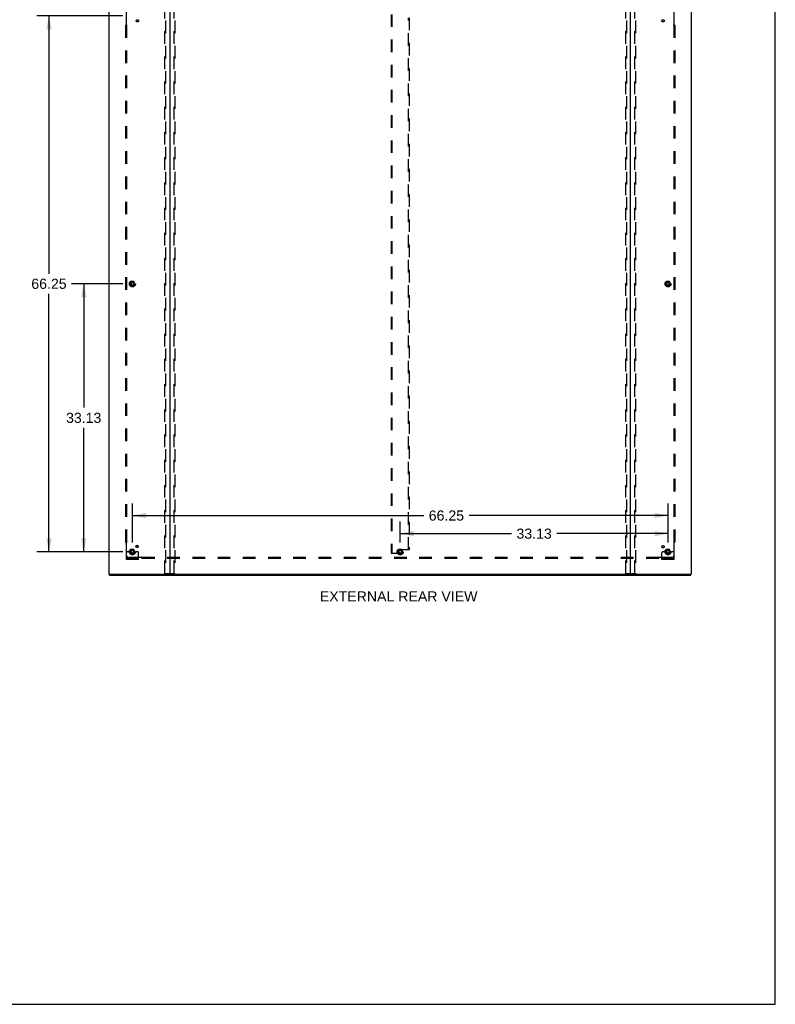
# Model space of a CAD drawing. Header units: inches. Extents: x 0 to 283, y 0 to 183.
# Tile 276 of 278: x 190 to 283, y 0 to 122. Entities that reach past the tile are written whole.
import ezdxf

# ---------------------------------------------------------------- set-up
doc = ezdxf.new("R2010")
doc.units = ezdxf.units.IN
doc.header["$LTSCALE"] = 15.583333
doc.header["$MEASUREMENT"] = 0
doc.linetypes.add('HIDDEN', pattern=[0.2, 0.1, -0.1])
doc.layers.get('0').update_dxf_attribs({"linetype": 'CONTINUOUS'})
for name, color, linetype in [('DEFAULT_2', 8, 'HIDDEN'), ('DIMENSIONS', 7, 'CONTINUOUS'), ('SUBPANEL', 7, 'CONTINUOUS')]:
    doc.layers.add(name, color=color, linetype=linetype)
doc.styles.get("Standard").update_dxf_attribs({"font": 'arial.ttf'})
doc.dimstyles.new('DIMSTYLE_1', dxfattribs={"dimtxt": 1.25, "dimasz": 1.666667, "dimexe": 0.09, "dimexo": 0.07, "dimgap": 0.0375, "dimtad": 0, "dimtih": 1, "dimtoh": 1, "dimzin": 4, "dimdsep": 46, "dimtxsty": 'Standard', "dimblk": '_FILLED', "dimblk1": '_FILLED', "dimblk2": '_FILLED', "dimcen": 0.09, "dimadec": 3, "dimazin": 1, "dimtfac": 1, "dimtdec": 3, "dimtofl": 0, "dimtmove": 0, "dimatfit": 3, "dimldrblk": '_FILLED', "dimfxl": 0, "dimtolj": 1, "dimtzin": 4, "dimarcsym": 0})

# ---------------------------------------------------------------- blocks, each defined once
blk = doc.blocks.new('_FILLED')
at = {"color": 0, "linetype": 'ByBlock'}
blk.add_solid([(0, 0), (-1, 0.2), (-1, -0.2)], dxfattribs=at)
blk = doc.blocks.new('*D1')
at = {"layer": 'DIMENSIONS', "color": 2, "linetype": 'Continuous'}
for p, q in [((202.64, 89.07), (196.29, 89.07)), ((197.79, 89.07), (197.79, 73.76)), ((197.79, 55.95), (197.79, 71.26)), ((202.64, 55.95), (196.29, 55.95))]:
    blk.add_line(p, q, dxfattribs=at)
at = {"layer": 'DIMENSIONS', "color": 2, "linetype": 'Continuous', "xscale": 1.6666666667, "yscale": 1.6666666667, "zscale": 1.6666666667}
for p, rotation in [((197.79, 89.07), 90), ((197.79, 55.95), 270)]:
    blk.add_blockref('_FILLED', p, dxfattribs=dict(at, rotation=rotation))
at = {"layer": 'DIMENSIONS', "color": 2, "linetype": 'Continuous', "insert": (197.79, 73.13), "char_height": 1.25, "width": 4.368, "attachment_point": 2, "line_spacing_factor": 0.9}
blk.add_mtext('33.13', dxfattribs=at)
blk = doc.blocks.new('*D2')
at = {"layer": 'DIMENSIONS', "color": 2, "linetype": 'Continuous'}
for p, q in [((202.64, 122.2), (191.99, 122.2)), ((193.49, 122.2), (193.49, 90.32)), ((193.49, 55.95), (193.49, 87.82)), ((202.64, 55.95), (191.99, 55.95))]:
    blk.add_line(p, q, dxfattribs=at)
at = {"layer": 'DIMENSIONS', "color": 2, "linetype": 'Continuous', "xscale": 1.6666666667, "yscale": 1.6666666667, "zscale": 1.6666666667}
for p, rotation in [((193.49, 122.2), 90), ((193.49, 55.95), 270)]:
    blk.add_blockref('_FILLED', p, dxfattribs=dict(at, rotation=rotation))
at = {"layer": 'DIMENSIONS', "color": 2, "linetype": 'Continuous', "insert": (193.49, 89.7), "char_height": 1.25, "width": 4.368, "attachment_point": 2, "line_spacing_factor": 0.9}
blk.add_mtext('66.25', dxfattribs=at)
blk = doc.blocks.new('*D3')
at = {"layer": 'DIMENSIONS', "color": 2, "linetype": 'Continuous'}
for p, q in [((203.81, 57.11), (203.81, 61.92)), ((270.06, 57.11), (270.06, 61.92)), ((203.81, 60.42), (239.84, 60.42)), ((270.06, 60.42), (245.46, 60.42))]:
    blk.add_line(p, q, dxfattribs=at)
at = {"layer": 'DIMENSIONS', "color": 2, "linetype": 'Continuous', "xscale": 1.6666666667, "yscale": 1.6666666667, "zscale": 1.6666666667, "rotation": 180}
blk.add_blockref('_FILLED', (203.81, 60.42), dxfattribs=at)
at = {"layer": 'DIMENSIONS', "color": 2, "linetype": 'Continuous', "xscale": 1.6666666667, "yscale": 1.6666666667, "zscale": 1.6666666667}
blk.add_blockref('_FILLED', (270.06, 60.42), dxfattribs=at)
at = {"layer": 'DIMENSIONS', "color": 2, "linetype": 'Continuous', "insert": (242.65, 61.05), "char_height": 1.25, "width": 4.368, "attachment_point": 2, "line_spacing_factor": 0.9}
blk.add_mtext('66.25', dxfattribs=at)
blk = doc.blocks.new('*D4')
at = {"layer": 'DIMENSIONS', "color": 2, "linetype": 'Continuous'}
for p, q in [((236.94, 57.11), (236.94, 59.69)), ((270.06, 57.11), (270.06, 59.69)), ((236.94, 58.19), (250.69, 58.19)), ((270.06, 58.19), (256.31, 58.19))]:
    blk.add_line(p, q, dxfattribs=at)
at = {"layer": 'DIMENSIONS', "color": 2, "linetype": 'Continuous', "xscale": 1.6666666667, "yscale": 1.6666666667, "zscale": 1.6666666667, "rotation": 180}
blk.add_blockref('_FILLED', (236.94, 58.19), dxfattribs=at)
at = {"layer": 'DIMENSIONS', "color": 2, "linetype": 'Continuous', "xscale": 1.6666666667, "yscale": 1.6666666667, "zscale": 1.6666666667}
blk.add_blockref('_FILLED', (270.06, 58.19), dxfattribs=at)
at = {"layer": 'DIMENSIONS', "color": 2, "linetype": 'Continuous', "insert": (253.5, 58.81), "char_height": 1.25, "width": 4.368, "attachment_point": 2, "line_spacing_factor": 0.9}
blk.add_mtext('33.13', dxfattribs=at)

msp = doc.modelspace()

# ---------------------------------------------------------------- linework, layer by layer
at = {"color": 7, "linetype": 'Continuous'}
for p, q in [((283.333, 0), (283.333, 183.333)), ((200.988, 53.072), (200.988, 53.176)), ((200.988, 53.072), (272.884, 53.072)), ((272.884, 53.072), (272.884, 53.176)), ((0, 0), (283.333, 0))]:
    msp.add_line(p, q, dxfattribs=at)
at = {"color": 3, "linetype": 'Continuous'}
for p, q in [((200.936, 53.176), (200.936, 131.313)), ((208.436, 131.33), (208.436, 53.206)), ((265.436, 53.206), (265.436, 131.33)), ((272.936, 131.313), (272.936, 53.176)), ((200.936, 53.176), (272.936, 53.176))]:
    msp.add_line(p, q, dxfattribs=at)
for centre, radius, start, end in [((208.405, 53.207), 0.031, 270, 360), ((208.466, 53.206), 0.03, 180, 270), ((265.406, 53.206), 0.03, 270, 360), ((265.467, 53.207), 0.031, 180, 270)]:
    msp.add_arc(centre, radius, start, end, dxfattribs=at)
at = {"layer": 'DEFAULT_2', "color": 8, "linetype": 'HIDDEN'}
for p, q in [((207.832, 53.289), (207.832, 130.955)), ((207.906, 130.955), (207.906, 53.289)), ((208.966, 53.289), (208.966, 130.955)), ((209.04, 130.955), (209.04, 53.289)), ((264.832, 53.289), (264.832, 130.955)), ((264.906, 130.955), (264.906, 53.289)), ((265.966, 53.289), (265.966, 130.955)), ((266.04, 130.955), (266.04, 53.289)), ((235.811, 122.384), (235.811, 55.759)), ((235.915, 122.384), (235.915, 55.759)), ((237.957, 56.175), (237.957, 121.968)), ((238.061, 121.968), (238.061, 56.175)), ((203.648, 89.344), (203.494, 89.077)), ((203.494, 89.067), (203.648, 88.799)), ((203.966, 89.349), (203.657, 89.349)), ((204.129, 89.077), (203.974, 89.344)), ((203.974, 88.799), (204.129, 89.067)), ((269.898, 89.344), (269.744, 89.077)), ((269.744, 89.067), (269.898, 88.799)), ((270.216, 89.349), (269.907, 89.349)), ((270.379, 89.077), (270.224, 89.344)), ((270.224, 88.799), (270.379, 89.067)), ((203.966, 88.794), (203.657, 88.794)), ((270.216, 88.794), (269.907, 88.794)), ((203.648, 56.219), (203.494, 55.952)), ((203.966, 56.224), (203.657, 56.224)), ((204.129, 55.952), (203.974, 56.219)), ((236.773, 56.219), (236.619, 55.952)), ((236.77, 55.822), (236.77, 56.113)), ((237.091, 56.224), (236.782, 56.224)), ((237.957, 56.175), (236.833, 56.175)), ((237.254, 55.952), (237.099, 56.219)), ((238.061, 56.175), (237.957, 56.175)), ((269.898, 56.219), (269.744, 55.952)), ((270.216, 56.224), (269.907, 56.224)), ((270.379, 55.952), (270.224, 56.219)), ((203.061, 54.999), (203.061, 55.822)), ((204.561, 55.103), (203.061, 55.103)), ((204.561, 54.999), (203.061, 54.999)), ((203.275, 55.947), (203.186, 55.947)), ((203.397, 55.947), (203.275, 55.947)), ((203.308, 54.999), (203.308, 55.103)), ((203.636, 55.947), (203.397, 55.947)), ((203.494, 55.942), (203.648, 55.674)), ((203.564, 54.999), (203.564, 55.103)), ((203.966, 55.669), (203.657, 55.669)), ((203.974, 55.674), (204.129, 55.942)), ((203.986, 55.947), (204.225, 55.947)), ((204.058, 54.999), (204.058, 55.103)), ((204.347, 55.947), (204.225, 55.947)), ((204.314, 54.999), (204.314, 55.103)), ((204.436, 55.947), (204.347, 55.947)), ((204.561, 54.999), (204.561, 55.822)), ((235.811, 55.759), (235.915, 55.759)), ((235.915, 55.759), (236.708, 55.759)), ((236.619, 55.942), (236.773, 55.674)), ((237.091, 55.669), (236.782, 55.669)), ((237.099, 55.674), (237.254, 55.942)), ((269.311, 54.999), (269.311, 55.822)), ((270.811, 55.103), (269.311, 55.103)), ((270.811, 54.999), (269.311, 54.999)), ((269.525, 55.947), (269.436, 55.947)), ((269.647, 55.947), (269.525, 55.947)), ((269.558, 54.999), (269.558, 55.103)), ((269.886, 55.947), (269.647, 55.947)), ((269.744, 55.942), (269.898, 55.674)), ((269.814, 54.999), (269.814, 55.103)), ((270.216, 55.669), (269.907, 55.669)), ((270.224, 55.674), (270.379, 55.942)), ((270.236, 55.947), (270.475, 55.947)), ((270.308, 54.999), (270.308, 55.103)), ((270.597, 55.947), (270.475, 55.947)), ((270.564, 54.999), (270.564, 55.103)), ((270.686, 55.947), (270.597, 55.947)), ((270.811, 54.999), (270.811, 55.822)), ((207.853, 53.259), (209.019, 53.259)), ((264.853, 53.259), (266.019, 53.259))]:
    msp.add_line(p, q, dxfattribs=at)
for points in [[(207.853, 53.259), (207.848, 53.261), (207.843, 53.264), (207.838, 53.268), (207.835, 53.274), (207.833, 53.281), (207.832, 53.289)], [(207.906, 53.289), (207.907, 53.281), (207.909, 53.274), (207.912, 53.268), (207.916, 53.264), (207.921, 53.261), (207.927, 53.259)], [(208.945, 53.259), (208.951, 53.261), (208.956, 53.264), (208.96, 53.268), (208.964, 53.274), (208.966, 53.281), (208.966, 53.289)], [(209.04, 53.289), (209.039, 53.281), (209.037, 53.274), (209.034, 53.268), (209.029, 53.264), (209.024, 53.261), (209.019, 53.259)], [(264.853, 53.259), (264.848, 53.261), (264.843, 53.264), (264.838, 53.268), (264.835, 53.274), (264.833, 53.281), (264.832, 53.289)], [(264.906, 53.289), (264.907, 53.281), (264.909, 53.274), (264.912, 53.268), (264.916, 53.264), (264.921, 53.261), (264.927, 53.259)], [(265.945, 53.259), (265.951, 53.261), (265.956, 53.264), (265.96, 53.268), (265.964, 53.274), (265.966, 53.281), (265.966, 53.289)], [(266.04, 53.289), (266.039, 53.281), (266.037, 53.274), (266.034, 53.268), (266.029, 53.264), (266.024, 53.261), (266.019, 53.259)]]:
    msp.add_lwpolyline(points, dxfattribs=at)
for centre, radius in [((203.811, 89.072), 0.372), ((203.811, 89.072), 0.356), ((203.811, 89.072), 0.312), ((203.811, 89.072), 0.204), ((203.811, 89.072), 0.188), ((203.811, 89.072), 0.183), ((203.811, 89.072), 0.165), ((270.061, 89.072), 0.372), ((270.061, 89.072), 0.356), ((270.061, 89.072), 0.312), ((270.061, 89.072), 0.204), ((270.061, 89.072), 0.188), ((270.061, 89.072), 0.183), ((270.061, 89.072), 0.165), ((203.811, 55.947), 0.372), ((203.811, 55.947), 0.356), ((203.811, 55.947), 0.312), ((203.811, 55.947), 0.204), ((203.811, 55.947), 0.188), ((203.811, 55.947), 0.183), ((203.811, 55.947), 0.165), ((236.936, 55.947), 0.372), ((236.936, 55.947), 0.356), ((236.936, 55.947), 0.312), ((236.936, 55.947), 0.204), ((236.936, 55.947), 0.188), ((236.936, 55.947), 0.183), ((236.936, 55.947), 0.165), ((270.061, 55.947), 0.372), ((270.061, 55.947), 0.356), ((270.061, 55.947), 0.312), ((270.061, 55.947), 0.204), ((270.061, 55.947), 0.188), ((270.061, 55.947), 0.183), ((270.061, 55.947), 0.165)]:
    msp.add_circle(centre, radius, dxfattribs=at)
for centre, radius, start, end in [((203.502, 89.072), 0.01, 150.01268, 209.98829), ((203.657, 89.339), 0.01, 90.01235, 149.98915), ((203.966, 89.339), 0.01, 30.01204, 89.98872), ((204.12, 89.072), 0.01, 330.01268, 29.98829), ((269.752, 89.072), 0.01, 150.01268, 209.98829), ((269.907, 89.339), 0.01, 90.01235, 149.98915), ((270.216, 89.339), 0.01, 30.01204, 89.98872), ((270.37, 89.072), 0.01, 330.01268, 29.98829), ((203.657, 88.804), 0.01, 210.01204, 269.98872), ((203.966, 88.804), 0.01, 270.01235, 329.98915), ((269.907, 88.804), 0.01, 210.01204, 269.98872), ((270.216, 88.804), 0.01, 270.01235, 329.98915), ((203.657, 56.214), 0.01, 90.01235, 149.98915), ((203.966, 56.214), 0.01, 30.01204, 89.98872), ((236.833, 56.113), 0.0625, 90, 180), ((236.782, 56.214), 0.01, 90.01235, 149.98915), ((237.091, 56.214), 0.01, 30.01204, 89.98872), ((269.907, 56.214), 0.01, 90.01235, 149.98915), ((270.216, 56.214), 0.01, 30.01204, 89.98872), ((203.186, 55.822), 0.125, 90, 180), ((203.502, 55.947), 0.01, 150.01268, 209.98829), ((203.811, 55.947), 0.175, 180, 360), ((203.657, 55.679), 0.01, 210.01204, 269.98872), ((203.966, 55.679), 0.01, 270.01235, 329.98915), ((204.12, 55.947), 0.01, 330.01268, 29.98829), ((204.436, 55.822), 0.125, 0, 90), ((236.627, 55.947), 0.01, 150.01268, 209.98829), ((236.708, 55.822), 0.0625, 270, 360), ((236.782, 55.679), 0.01, 210.01204, 269.98872), ((237.091, 55.679), 0.01, 270.01235, 329.98915), ((237.245, 55.947), 0.01, 330.01268, 29.98829), ((269.436, 55.822), 0.125, 90, 180), ((269.752, 55.947), 0.01, 150.01268, 209.98829), ((270.061, 55.947), 0.175, 180, 360), ((269.907, 55.679), 0.01, 210.01204, 269.98872), ((270.216, 55.679), 0.01, 270.01235, 329.98915), ((270.37, 55.947), 0.01, 330.01268, 29.98829), ((270.686, 55.822), 0.125, 0, 90)]:
    msp.add_arc(centre, radius, start, end, dxfattribs=at)
at = {"layer": 'SUBPANEL', "color": 8, "linetype": 'HIDDEN'}
for p, q in [((203.092, 121.076), (203.092, 122.666)), ((270.78, 122.666), (270.78, 121.076)), ((202.967, 121.041), (202.967, 57.103)), ((202.967, 121.041), (203.133, 121.041)), ((203.092, 121.041), (203.092, 57.103)), ((270.739, 121.041), (270.905, 121.041)), ((270.78, 121.041), (270.78, 57.103)), ((270.799, 121.058), (270.791, 121.065)), ((270.905, 121.041), (270.905, 57.103)), ((203.092, 116.916), (202.967, 116.916)), ((270.905, 116.916), (270.78, 116.916)), ((202.967, 61.228), (203.092, 61.228)), ((270.905, 61.228), (270.78, 61.228)), ((202.967, 57.103), (203.133, 57.103)), ((203.074, 57.086), (203.081, 57.079)), ((203.092, 55.478), (203.092, 57.068)), ((270.905, 57.103), (270.739, 57.103)), ((270.78, 57.068), (270.78, 55.478)), ((204.932, 55.228), (203.342, 55.228)), ((204.967, 55.103), (204.967, 55.269)), ((268.905, 55.228), (204.967, 55.228)), ((268.905, 55.103), (204.967, 55.103)), ((209.092, 55.103), (209.092, 55.228)), ((264.78, 55.228), (264.78, 55.103)), ((268.905, 55.103), (268.905, 55.269)), ((268.922, 55.21), (268.929, 55.217)), ((270.53, 55.228), (268.94, 55.228))]:
    msp.add_line(p, q, dxfattribs=at)
for points in [[(203.054, 121.041), (203.056, 121.043), (203.059, 121.044), (203.061, 121.046), (203.063, 121.048), (203.065, 121.049), (203.067, 121.051), (203.069, 121.053), (203.07, 121.054), (203.072, 121.056), (203.074, 121.058), (203.079, 121.063)], [(203.079, 121.063), (203.081, 121.065), (203.083, 121.067), (203.085, 121.069), (203.087, 121.071), (203.089, 121.073), (203.091, 121.075), (203.092, 121.076)], [(203.107, 121.066), (203.105, 121.067), (203.102, 121.069), (203.1, 121.07), (203.098, 121.072), (203.096, 121.073), (203.094, 121.075), (203.092, 121.076)], [(203.133, 121.041), (203.133, 121.043), (203.132, 121.044), (203.131, 121.046), (203.13, 121.048), (203.129, 121.049), (203.128, 121.051), (203.126, 121.052), (203.125, 121.054), (203.123, 121.055), (203.122, 121.057), (203.12, 121.058), (203.118, 121.059), (203.116, 121.061), (203.114, 121.062), (203.112, 121.063), (203.107, 121.066)], [(270.739, 121.041), (270.74, 121.043), (270.74, 121.044), (270.741, 121.046), (270.742, 121.048), (270.743, 121.049), (270.744, 121.051), (270.746, 121.052), (270.747, 121.054), (270.749, 121.055), (270.751, 121.057), (270.752, 121.058), (270.754, 121.059), (270.756, 121.061), (270.758, 121.062), (270.76, 121.063)], [(270.76, 121.063), (270.765, 121.066), (270.767, 121.067), (270.77, 121.069), (270.772, 121.07), (270.774, 121.072), (270.776, 121.073), (270.778, 121.075), (270.78, 121.076)], [(270.791, 121.065), (270.789, 121.067), (270.787, 121.069), (270.785, 121.071), (270.783, 121.073), (270.782, 121.075), (270.78, 121.076)], [(270.818, 121.041), (270.816, 121.043), (270.814, 121.044), (270.811, 121.046), (270.809, 121.048), (270.807, 121.049), (270.805, 121.051), (270.804, 121.053), (270.802, 121.054), (270.8, 121.056), (270.799, 121.058)], [(203.054, 57.103), (203.056, 57.101), (203.059, 57.1), (203.061, 57.098), (203.063, 57.096), (203.065, 57.095), (203.067, 57.093), (203.069, 57.091), (203.07, 57.09), (203.072, 57.088), (203.074, 57.086)], [(203.081, 57.079), (203.083, 57.077), (203.085, 57.075), (203.087, 57.073), (203.089, 57.071), (203.091, 57.069), (203.092, 57.068)], [(203.112, 57.081), (203.107, 57.078), (203.105, 57.077), (203.102, 57.075), (203.1, 57.074), (203.098, 57.072), (203.096, 57.071), (203.094, 57.069), (203.092, 57.068)], [(203.133, 57.103), (203.133, 57.101), (203.132, 57.1), (203.131, 57.098), (203.13, 57.096), (203.129, 57.095), (203.128, 57.093), (203.126, 57.092), (203.125, 57.09), (203.123, 57.089), (203.122, 57.087), (203.12, 57.086), (203.118, 57.085), (203.116, 57.083), (203.114, 57.082), (203.112, 57.081)], [(270.739, 57.103), (270.74, 57.101), (270.74, 57.1), (270.741, 57.098), (270.742, 57.096), (270.743, 57.095), (270.744, 57.093), (270.746, 57.092), (270.747, 57.09), (270.749, 57.089), (270.751, 57.087), (270.752, 57.086), (270.754, 57.085), (270.756, 57.083), (270.758, 57.082), (270.76, 57.081), (270.765, 57.078)], [(270.765, 57.078), (270.767, 57.077), (270.77, 57.075), (270.772, 57.074), (270.774, 57.072), (270.776, 57.071), (270.778, 57.069), (270.78, 57.068)], [(270.793, 57.081), (270.791, 57.079), (270.789, 57.077), (270.787, 57.075), (270.785, 57.073), (270.783, 57.071), (270.782, 57.069), (270.78, 57.068)], [(270.818, 57.103), (270.816, 57.101), (270.814, 57.1), (270.811, 57.098), (270.809, 57.096), (270.807, 57.095), (270.805, 57.093), (270.804, 57.091), (270.802, 57.09), (270.8, 57.088), (270.799, 57.086), (270.793, 57.081)], [(204.942, 55.243), (204.941, 55.241), (204.939, 55.238), (204.938, 55.236), (204.936, 55.234), (204.935, 55.232), (204.933, 55.23), (204.932, 55.228)], [(204.945, 55.215), (204.943, 55.217), (204.941, 55.219), (204.939, 55.221), (204.937, 55.223), (204.935, 55.225), (204.934, 55.227), (204.932, 55.228)], [(204.967, 55.269), (204.966, 55.268), (204.964, 55.268), (204.962, 55.267), (204.961, 55.266), (204.959, 55.265), (204.957, 55.264), (204.956, 55.262), (204.954, 55.261), (204.953, 55.259), (204.952, 55.257), (204.95, 55.256), (204.949, 55.254), (204.948, 55.252), (204.946, 55.25), (204.945, 55.248), (204.942, 55.243)], [(204.967, 55.19), (204.966, 55.192), (204.964, 55.194), (204.962, 55.197), (204.96, 55.199), (204.959, 55.201), (204.957, 55.203), (204.955, 55.204), (204.954, 55.206), (204.952, 55.208), (204.95, 55.21), (204.945, 55.215)], [(268.905, 55.269), (268.907, 55.268), (268.908, 55.268), (268.91, 55.267), (268.912, 55.266), (268.913, 55.265), (268.915, 55.264), (268.916, 55.262), (268.918, 55.261), (268.919, 55.259), (268.921, 55.257), (268.922, 55.256), (268.923, 55.254), (268.925, 55.252), (268.926, 55.25), (268.927, 55.248)], [(268.905, 55.19), (268.907, 55.192), (268.908, 55.194), (268.91, 55.197), (268.912, 55.199), (268.914, 55.201), (268.915, 55.203), (268.917, 55.204), (268.919, 55.206), (268.92, 55.208), (268.922, 55.21)], [(268.927, 55.248), (268.93, 55.243), (268.931, 55.241), (268.933, 55.238), (268.934, 55.236), (268.936, 55.234), (268.937, 55.232), (268.939, 55.23), (268.94, 55.228)], [(268.929, 55.217), (268.931, 55.219), (268.933, 55.221), (268.935, 55.223), (268.937, 55.225), (268.939, 55.227), (268.94, 55.228)]]:
    msp.add_lwpolyline(points, dxfattribs=at)
for centre, radius in [((204.43, 121.578), 0.141), ((269.442, 121.578), 0.141), ((203.811, 89.072), 0.25), ((270.061, 89.072), 0.25), ((203.811, 55.947), 0.25), ((204.391, 56.602), 0.141), ((236.936, 55.947), 0.25), ((269.442, 56.566), 0.141), ((270.061, 55.947), 0.25)]:
    msp.add_circle(centre, radius, dxfattribs=at)
for centre, start, end in [((203.342, 55.478), 180, 270), ((270.53, 55.478), 270, 360)]:
    msp.add_arc(centre, 0.25, start, end, dxfattribs=at)

# ---------------------------------------------------------------- texts
at = {"layer": 'DIMENSIONS', "color": 2, "linetype": 'Continuous', "insert": (236.743, 51.05), "char_height": 1.25, "width": 19.46097, "attachment_point": 2, "line_spacing_factor": 0.9}
msp.add_mtext('EXTERNAL REAR VIEW', dxfattribs=at)

# ---------------------------------------------------------------- dimensions: what is measured, and where the dimension line sits
at = {"layer": 'DIMENSIONS', "color": 2, "linetype": 'Continuous'}
for base, p1, p2, angle, picture, middle in [((193.486, 55.947), (202.714, 122.197), (202.714, 55.947), 270, '*D2', (193.481, 89.065)), ((197.789350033, 89.07198488), (202.714406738, 55.94698488), (202.714406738, 89.07198488), 90, '*D1', (197.786692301, 72.502514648)), ((203.811, 60.425), (270.061, 57.044), (203.811, 57.044), 180, '*D3', (242.644, 60.418)), ((236.936073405, 58.187615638), (270.061073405, 59.757615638), (236.936073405, 59.757615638), 180, '*D4', (253.495915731, 58.180644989))]:
    dim = msp.add_linear_dim(base=base, p1=p1, p2=p2, angle=angle, dimstyle='DIMSTYLE_1', dxfattribs=at)
    dim.commit()
    dim.dimension.update_dxf_attribs({"geometry": picture, "text_midpoint": middle, "dimtype": 160})

doc.saveas('drawing.dxf')
